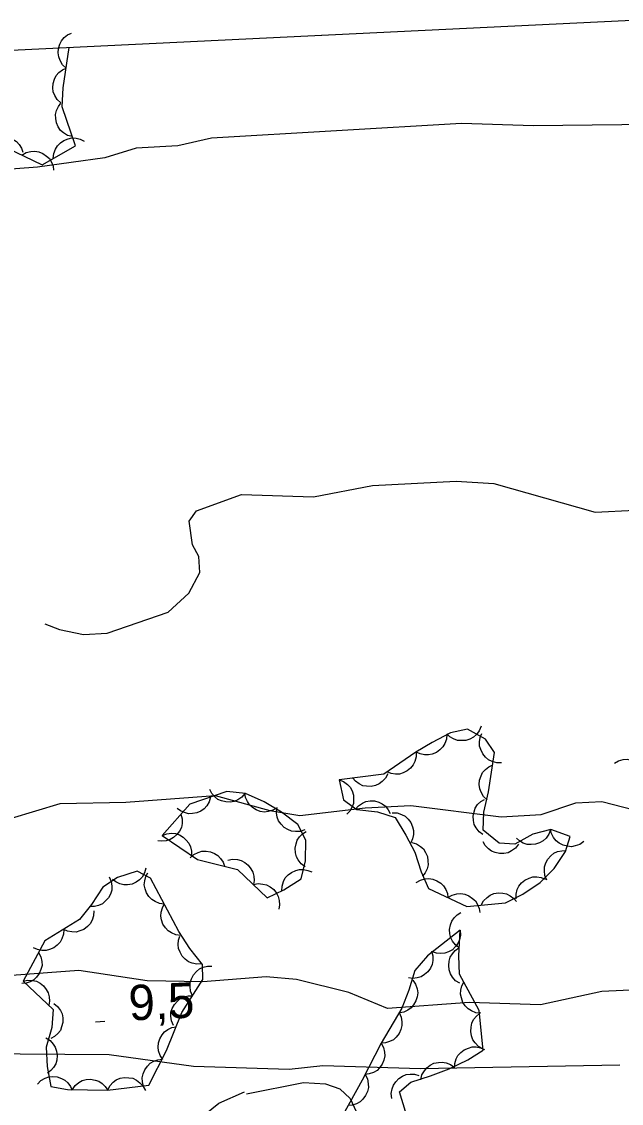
# Model space of a CAD drawing. Extents: x 336540 to 340074, y 5572036 to 5573747.
# Drawn here: x 337298.5 to 337349.5, y 5573504.7 to 5573596.5 of the extents above; entities that cross this region are included whole.
import ezdxf

# ---------------------------------------------------------------- set-up
doc = ezdxf.new("R2010")
doc.units = 0
for name, color, linetype in [('Niveau 2', 7, 'Continuous'), ('Niveau 3', 7, 'Continuous'), ('Niveau 44', 7, 'Continuous'), ('Niveau 60', 7, 'Continuous')]:
    doc.layers.add(name, color=color, linetype=linetype)

msp = doc.modelspace()

# ---------------------------------------------------------------- linework, layer by layer
at = {"layer": 'Niveau 2'}
for points in [[(337354.51, 5573587.85), (337342, 5573587.7), (337335.9, 5573587.9), (337314.64, 5573586.65), (337311.78, 5573586), (337308.24, 5573585.81), (337305.58, 5573584.99), (337299.86, 5573584.2), (337293.1, 5573583.67), (337290.38, 5573584.03), (337285.32, 5573583.77), (337276.91, 5573582.66), (337269.42, 5573580.41), (337260.2, 5573578.92), (337254.35, 5573577.08), (337250, 5573576.36), (337246.46, 5573576.18), (337241.43, 5573574.88), (337239.13, 5573573.59), (337233.14, 5573571.41), (337227.79, 5573570.13), (337225.27, 5573570)], [(337300.47, 5573545.41), (337301.72, 5573544.91), (337303.76, 5573544.49), (337305.79, 5573544.6), (337310.95, 5573546.39), (337312.72, 5573548.01), (337313.65, 5573549.77), (337313.57, 5573551.11), (337313.02, 5573552.11), (337312.74, 5573554.13), (337313.37, 5573555), (337317.19, 5573556.39), (337323.31, 5573556.2), (337328.33, 5573557.14), (337335.43, 5573557.51), (337338.64, 5573557.32), (337347.24, 5573554.9), (337350.61, 5573555.06)], [(337297.64, 5573528.91), (337301.79, 5573530.15), (337307.36, 5573530.26), (337314.95, 5573530.83), (337319.59, 5573529.54), (337322.15, 5573529.14), (337327.7, 5573529.77)], [(337327.7, 5573529.77), (337331.59, 5573529.98), (337339.27, 5573529.01), (337342.66, 5573529.2), (337345.61, 5573530.2), (337347.81, 5573530.31), (337350.57, 5573529.61)], [(337352.03, 5573514.39), (337347.81, 5573514.18), (337342.61, 5573513.06), (337336.53, 5573513.26), (337329.61, 5573512.73), (337326.31, 5573514.1), (337321.86, 5573515.21), (337319.3, 5573515.43), (337313.91, 5573514.99), (337309.17, 5573515.09), (337303.37, 5573515.97), (337296.12, 5573515.42)], [(337349.33, 5573507.92), (337332.4, 5573507.6), (337324.11, 5573507.86), (337321.23, 5573507.55), (337313.1, 5573507.81), (337305.95, 5573508.8), (337294.59, 5573508.9), (337288.85, 5573508.43), (337285.18, 5573507.74), (337272.69, 5573506.91), (337255.23, 5573504.32), (337251.16, 5573504.29), (337246.96, 5573503.56), (337243.88, 5573504.24), (337238.67, 5573503.81), (337237.66, 5573503.42), (337231.92, 5573503.12)], [(337317.63, 5573505.5), (337322.47, 5573506.44), (337324.34, 5573506.34), (337325.55, 5573505.91), (337326.43, 5573505.1), (337327.41, 5573502.95)], [(337311.71, 5573501.8), (337315.28, 5573504.7), (337317.44, 5573505.66)]]:
    msp.add_lwpolyline(points, dxfattribs=at)
at = {"layer": 'Niveau 3'}
msp.add_line((337304.79, 5573511.61), (337305.59, 5573511.65), dxfattribs=at)
at = {"layer": 'Niveau 44'}
for points in [[(337302.3, 5573592.61), (337301.99, 5573592.89), (337301.78, 5573593.24), (337301.66, 5573593.55), (337301.62, 5573593.9), (337301.64, 5573594.27), (337301.76, 5573594.63), (337301.9, 5573594.93), (337302.13, 5573595.19), (337302.42, 5573595.42), (337302.75, 5573595.58)], [(337297.26, 5573585.83), (337300.25, 5573584.39), (337303.09, 5573585.99), (337301.95, 5573589.3), (337302.04, 5573590.93), (337302.56, 5573594.34)], [(337301.84, 5573589.64), (337301.54, 5573589.93), (337301.33, 5573590.28), (337301.2, 5573590.58), (337301.17, 5573590.93), (337301.19, 5573591.3), (337301.31, 5573591.67), (337301.44, 5573591.96), (337301.68, 5573592.22), (337301.97, 5573592.46), (337302.3, 5573592.61)], [(337302.82, 5573586.78), (337302.42, 5573586.89), (337302.07, 5573587.1), (337301.82, 5573587.31), (337301.62, 5573587.6), (337301.47, 5573587.94), (337301.41, 5573588.32), (337301.39, 5573588.65), (337301.48, 5573588.99), (337301.63, 5573589.33), (337301.84, 5573589.61)], [(337295.73, 5573586.26), (337296.05, 5573586.53), (337296.42, 5573586.69), (337296.74, 5573586.78), (337297.09, 5573586.77), (337297.45, 5573586.71), (337297.8, 5573586.54), (337298.08, 5573586.37), (337298.31, 5573586.11), (337298.5, 5573585.79), (337298.62, 5573585.45)], [(337301.2, 5573584.93), (337301.24, 5573585.34), (337301.39, 5573585.72), (337301.55, 5573586.01), (337301.8, 5573586.25), (337302.1, 5573586.46), (337302.46, 5573586.59), (337302.78, 5573586.67), (337303.13, 5573586.65), (337303.49, 5573586.56), (337303.82, 5573586.4)], [(337298.53, 5573585.22), (337298.89, 5573585.43), (337299.29, 5573585.52), (337299.62, 5573585.55), (337299.96, 5573585.49), (337300.31, 5573585.36), (337300.62, 5573585.13), (337300.87, 5573584.92), (337301.05, 5573584.62), (337301.18, 5573584.27), (337301.23, 5573583.92)], [(337325.48, 5573532.16), (337325.87, 5573530.47), (337327, 5573529.63), (337328.75, 5573529.43), (337330.25, 5573528.96), (337331.17, 5573527.47), (337331.93, 5573526), (337332.47, 5573524.33), (337333.07, 5573522.94), (337336.35, 5573521.4), (337339.64, 5573521.72), (337341.11, 5573522.44), (337342.56, 5573523.43), (337343.77, 5573524.62), (337344.73, 5573526.08), (337345.12, 5573527.34), (337343.49, 5573527.93), (337341.94, 5573527.55), (337340.41, 5573526.7), (337339.08, 5573526.79), (337337.73, 5573527.89), (337337.79, 5573529.42), (337338.18, 5573531.13), (337338.7, 5573534.48), (337337.93, 5573535.62), (337336.4, 5573536.46), (337334.95, 5573536.14), (337333.4, 5573535.32), (337332.02, 5573534.51), (337329.29, 5573532.64), (337325.48, 5573532.16)], [(337334.63, 5573536.04), (337334.6, 5573535.62), (337334.46, 5573535.24), (337334.3, 5573534.95), (337334.06, 5573534.7), (337333.75, 5573534.49), (337333.4, 5573534.35), (337333.08, 5573534.27), (337332.73, 5573534.29), (337332.37, 5573534.37), (337332.04, 5573534.52)], [(337337.56, 5573536.72), (337337.4, 5573536.33), (337337.15, 5573536.01), (337336.91, 5573535.78), (337336.6, 5573535.62), (337336.25, 5573535.51), (337335.86, 5573535.49), (337335.54, 5573535.51), (337335.21, 5573535.63), (337334.89, 5573535.82), (337334.63, 5573536.07)], [(337339.3, 5573533.6), (337338.88, 5573533.6), (337338.49, 5573533.72), (337338.19, 5573533.85), (337337.92, 5573534.08), (337337.69, 5573534.37), (337337.53, 5573534.72), (337337.43, 5573535.03), (337337.43, 5573535.38), (337337.48, 5573535.75), (337337.62, 5573536.08)], [(337332.04, 5573534.52), (337332.04, 5573534.11), (337331.93, 5573533.72), (337331.79, 5573533.42), (337331.56, 5573533.15), (337331.28, 5573532.91), (337330.93, 5573532.75), (337330.62, 5573532.65), (337330.27, 5573532.64), (337329.9, 5573532.7), (337329.57, 5573532.83)], [(337338.08, 5573530.46), (337337.77, 5573530.75), (337337.57, 5573531.1), (337337.44, 5573531.4), (337337.4, 5573531.75), (337337.43, 5573532.12), (337337.55, 5573532.49), (337337.68, 5573532.78), (337337.92, 5573533.04), (337338.21, 5573533.27), (337338.54, 5573533.43)], [(337348.88, 5573533.57), (337349.24, 5573533.78), (337349.64, 5573533.87), (337349.96, 5573533.9), (337350.31, 5573533.83), (337350.65, 5573533.7), (337350.97, 5573533.48), (337351.21, 5573533.26), (337351.39, 5573532.96), (337351.52, 5573532.61), (337351.57, 5573532.25)], [(337329.62, 5573532.68), (337329.43, 5573532.31), (337329.15, 5573532.02), (337328.89, 5573531.81), (337328.57, 5573531.68), (337328.21, 5573531.6), (337327.82, 5573531.62), (337327.5, 5573531.66), (337327.18, 5573531.82), (337326.88, 5573532.04), (337326.64, 5573532.31)], [(337325.48, 5573532.16), (337325.87, 5573532.01), (337326.19, 5573531.76), (337326.42, 5573531.52), (337326.59, 5573531.21), (337326.7, 5573530.86), (337326.72, 5573530.48), (337326.71, 5573530.15), (337326.58, 5573529.82), (337326.4, 5573529.5), (337326.15, 5573529.24)], [(337310.45, 5573527.43), (337313.44, 5573525.39), (337316.85, 5573524.55), (337319.36, 5573522.14), (337320.78, 5573522.82), (337322.26, 5573523.76), (337322.62, 5573525.27), (337322.67, 5573527.03), (337321.99, 5573528.35), (337320.6, 5573529.41), (337319.12, 5573530.28), (337317.52, 5573531), (337315.94, 5573531.17), (337312.8, 5573530.1), (337310.45, 5573527.43)], [(337314.56, 5573530.7), (337314.45, 5573530.3), (337314.24, 5573529.95), (337314.03, 5573529.7), (337313.73, 5573529.5), (337313.39, 5573529.36), (337313.02, 5573529.29), (337312.69, 5573529.28), (337312.35, 5573529.37), (337312.01, 5573529.52), (337311.72, 5573529.73)], [(337317.48, 5573531), (337317.21, 5573530.69), (337316.87, 5573530.46), (337316.57, 5573530.32), (337316.22, 5573530.27), (337315.85, 5573530.28), (337315.48, 5573530.38), (337315.18, 5573530.5), (337314.91, 5573530.73), (337314.66, 5573531.01), (337314.49, 5573531.33)], [(337320.22, 5573529.79), (337319.86, 5573529.57), (337319.47, 5573529.46), (337319.14, 5573529.42), (337318.79, 5573529.48), (337318.44, 5573529.6), (337318.13, 5573529.82), (337317.88, 5573530.02), (337317.69, 5573530.32), (337317.54, 5573530.66), (337317.48, 5573531.02)], [(337322.58, 5573527.9), (337322.18, 5573527.77), (337321.77, 5573527.76), (337321.44, 5573527.79), (337321.12, 5573527.93), (337320.81, 5573528.12), (337320.55, 5573528.4), (337320.35, 5573528.67), (337320.23, 5573529), (337320.17, 5573529.36), (337320.19, 5573529.72)], [(337326.86, 5573529.65), (337327.13, 5573529.96), (337327.47, 5573530.18), (337327.77, 5573530.32), (337328.12, 5573530.37), (337328.49, 5573530.36), (337328.86, 5573530.26), (337329.16, 5573530.13), (337329.43, 5573529.91), (337329.67, 5573529.62), (337329.84, 5573529.31)], [(337337.71, 5573527.5), (337337.38, 5573527.75), (337337.13, 5573528.07), (337336.97, 5573528.36), (337336.9, 5573528.71), (337336.88, 5573529.07), (337336.96, 5573529.45), (337337.06, 5573529.76), (337337.26, 5573530.05), (337337.53, 5573530.31), (337337.83, 5573530.5)], [(337312.05, 5573529.25), (337312.15, 5573528.84), (337312.14, 5573528.44), (337312.08, 5573528.11), (337311.92, 5573527.8), (337311.7, 5573527.5), (337311.41, 5573527.26), (337311.13, 5573527.08), (337310.79, 5573526.99), (337310.42, 5573526.95), (337310.07, 5573526.99)], [(337330, 5573529.36), (337330.42, 5573529.35), (337330.8, 5573529.21), (337331.1, 5573529.06), (337331.35, 5573528.82), (337331.57, 5573528.53), (337331.72, 5573528.17), (337331.81, 5573527.86), (337331.8, 5573527.5), (337331.72, 5573527.14), (337331.58, 5573526.81)], [(337322.61, 5573524.78), (337322.27, 5573525.02), (337322.02, 5573525.35), (337321.86, 5573525.63), (337321.78, 5573525.97), (337321.75, 5573526.34), (337321.83, 5573526.72), (337321.93, 5573527.03), (337322.13, 5573527.32), (337322.39, 5573527.58), (337322.69, 5573527.78)], [(337343.46, 5573527.92), (337343.32, 5573527.53), (337343.07, 5573527.21), (337342.84, 5573526.97), (337342.53, 5573526.8), (337342.18, 5573526.69), (337341.8, 5573526.66), (337341.47, 5573526.67), (337341.14, 5573526.79), (337340.81, 5573526.97), (337340.55, 5573527.21)], [(337346.28, 5573526.92), (337345.94, 5573526.67), (337345.56, 5573526.54), (337345.24, 5573526.47), (337344.89, 5573526.51), (337344.53, 5573526.6), (337344.2, 5573526.79), (337343.93, 5573526.98), (337343.72, 5573527.26), (337343.55, 5573527.59), (337343.46, 5573527.94)], [(337310.45, 5573527.43), (337310.84, 5573527.58), (337311.24, 5573527.62), (337311.57, 5573527.6), (337311.91, 5573527.48), (337312.23, 5573527.3), (337312.5, 5573527.04), (337312.71, 5573526.79), (337312.85, 5573526.46), (337312.93, 5573526.1), (337312.93, 5573525.74)], [(337340.72, 5573526.68), (337340.47, 5573526.35), (337340.14, 5573526.12), (337339.84, 5573525.96), (337339.5, 5573525.9), (337339.13, 5573525.89), (337338.76, 5573525.98), (337338.45, 5573526.09), (337338.17, 5573526.3), (337337.91, 5573526.57), (337337.73, 5573526.88)], [(337312.84, 5573525.54), (337313.15, 5573525.82), (337313.52, 5573525.99), (337313.83, 5573526.09), (337314.18, 5573526.1), (337314.55, 5573526.04), (337314.9, 5573525.89), (337315.18, 5573525.73), (337315.42, 5573525.47), (337315.63, 5573525.16), (337315.75, 5573524.82)], [(337331.66, 5573526.84), (337332.06, 5573526.72), (337332.4, 5573526.5), (337332.65, 5573526.29), (337332.84, 5573525.99), (337332.99, 5573525.65), (337333.04, 5573525.27), (337333.05, 5573524.94), (337332.96, 5573524.6), (337332.8, 5573524.27), (337332.58, 5573523.98)], [(337343.13, 5573523.64), (337342.97, 5573524.03), (337342.93, 5573524.43), (337342.94, 5573524.76), (337343.05, 5573525.1), (337343.22, 5573525.42), (337343.49, 5573525.7), (337343.73, 5573525.92), (337344.06, 5573526.06), (337344.42, 5573526.14), (337344.78, 5573526.15)], [(337316.03, 5573525.33), (337316.44, 5573525.42), (337316.85, 5573525.39), (337317.17, 5573525.32), (337317.48, 5573525.15), (337317.77, 5573524.91), (337317.99, 5573524.61), (337318.16, 5573524.32), (337318.24, 5573523.98), (337318.26, 5573523.61), (337318.2, 5573523.26)], [(337298.63, 5573515.05), (337301.2, 5573512.66), (337301.07, 5573511.12), (337300.6, 5573509.44), (337300.68, 5573507.82), (337301, 5573506.11), (337302.4, 5573505.86), (337305.8, 5573505.81), (337309.31, 5573506.22), (337310.81, 5573509.16), (337312.12, 5573512.41), (337313.92, 5573515.19), (337313.87, 5573516.47), (337312.79, 5573517.84), (337311.86, 5573519.28), (337309.47, 5573523.81), (337308.32, 5573524.4), (337306.66, 5573523.85), (337305.4, 5573523.04), (337304.45, 5573521.57), (337303.43, 5573520.29), (337300.49, 5573518.48), (337298.63, 5573515.05)], [(337309.07, 5573524.65), (337308.95, 5573524.25), (337308.74, 5573523.9), (337308.52, 5573523.65), (337308.23, 5573523.46), (337307.89, 5573523.31), (337307.51, 5573523.25), (337307.18, 5573523.24), (337306.84, 5573523.33), (337306.51, 5573523.48), (337306.22, 5573523.7)], [(337310.63, 5573521.6), (337310.22, 5573521.65), (337309.85, 5573521.81), (337309.56, 5573521.98), (337309.32, 5573522.24), (337309.12, 5573522.55), (337309, 5573522.91), (337308.93, 5573523.23), (337308.97, 5573523.58), (337309.07, 5573523.94), (337309.23, 5573524.26)], [(337320.62, 5573522.72), (337320.64, 5573523.14), (337320.76, 5573523.52), (337320.91, 5573523.82), (337321.15, 5573524.08), (337321.44, 5573524.3), (337321.8, 5573524.45), (337322.11, 5573524.55), (337322.46, 5573524.54), (337322.83, 5573524.47), (337323.16, 5573524.33)], [(337305.96, 5573523.91), (337306.13, 5573523.52), (337306.17, 5573523.12), (337306.16, 5573522.79), (337306.05, 5573522.46), (337305.88, 5573522.13), (337305.62, 5573521.85), (337305.38, 5573521.63), (337305.05, 5573521.49), (337304.69, 5573521.4), (337304.33, 5573521.39)], [(337318.2, 5573523.26), (337318.61, 5573523.34), (337319.01, 5573523.31), (337319.33, 5573523.24), (337319.64, 5573523.07), (337319.93, 5573522.84), (337320.16, 5573522.53), (337320.32, 5573522.25), (337320.4, 5573521.9), (337320.42, 5573521.53), (337320.36, 5573521.18)], [(337332.03, 5573523.43), (337332.39, 5573523.64), (337332.78, 5573523.74), (337333.11, 5573523.78), (337333.46, 5573523.71), (337333.8, 5573523.59), (337334.12, 5573523.37), (337334.36, 5573523.15), (337334.55, 5573522.85), (337334.69, 5573522.51), (337334.74, 5573522.15)], [(337340.52, 5573522.04), (337340.52, 5573522.45), (337340.63, 5573522.84), (337340.77, 5573523.14), (337341, 5573523.41), (337341.28, 5573523.64), (337341.63, 5573523.8), (337341.94, 5573523.91), (337342.29, 5573523.91), (337342.66, 5573523.86), (337343, 5573523.73)], [(337334.74, 5573522.15), (337335.1, 5573522.37), (337335.5, 5573522.47), (337335.83, 5573522.5), (337336.17, 5573522.44), (337336.52, 5573522.31), (337336.83, 5573522.09), (337337.08, 5573521.88), (337337.26, 5573521.58), (337337.4, 5573521.23), (337337.46, 5573520.88)], [(337337.57, 5573521.52), (337337.77, 5573521.89), (337338.06, 5573522.17), (337338.32, 5573522.37), (337338.65, 5573522.49), (337339.02, 5573522.56), (337339.4, 5573522.53), (337339.72, 5573522.48), (337340.03, 5573522.31), (337340.33, 5573522.09), (337340.56, 5573521.81)], [(337312.03, 5573518.95), (337311.62, 5573518.99), (337311.25, 5573519.15), (337310.96, 5573519.32), (337310.72, 5573519.58), (337310.52, 5573519.89), (337310.4, 5573520.26), (337310.33, 5573520.58), (337310.37, 5573520.93), (337310.47, 5573521.29), (337310.63, 5573521.6)], [(337304.64, 5573521.04), (337304.62, 5573520.62), (337304.49, 5573520.23), (337304.34, 5573519.94), (337304.1, 5573519.69), (337303.8, 5573519.46), (337303.44, 5573519.32), (337303.13, 5573519.23), (337302.78, 5573519.24), (337302.41, 5573519.31), (337302.09, 5573519.46)], [(337335.7, 5573517.88), (337335.37, 5573518.13), (337335.12, 5573518.46), (337334.97, 5573518.75), (337334.89, 5573519.09), (337334.88, 5573519.46), (337334.96, 5573519.83), (337335.06, 5573520.14), (337335.27, 5573520.43), (337335.53, 5573520.69), (337335.84, 5573520.88)], [(337302.09, 5573519.46), (337302.07, 5573519.05), (337301.93, 5573518.66), (337301.78, 5573518.37), (337301.54, 5573518.11), (337301.24, 5573517.89), (337300.89, 5573517.75), (337300.58, 5573517.66), (337300.22, 5573517.67), (337299.86, 5573517.74), (337299.53, 5573517.89)], [(337313.82, 5573516.54), (337313.4, 5573516.51), (337313, 5573516.6), (337312.69, 5573516.71), (337312.41, 5573516.92), (337312.16, 5573517.19), (337311.98, 5573517.53), (337311.85, 5573517.83), (337311.82, 5573518.18), (337311.85, 5573518.55), (337311.96, 5573518.89)], [(337335.77, 5573519.39), (337332.99, 5573517.21), (337331.93, 5573515.96), (337331.42, 5573514.29), (337330.81, 5573512.76), (337329.06, 5573509.79), (337327.45, 5573506.66), (337325.79, 5573503.69)], [(337331.12, 5573504), (337330.62, 5573505.66), (337331.59, 5573506.49), (337333.26, 5573507.01), (337334.84, 5573507.62), (337336.43, 5573508.37), (337337.72, 5573509.19), (337337.4, 5573512.58), (337335.72, 5573515.66), (337335.67, 5573517.22), (337335.77, 5573519.39)], [(337335.77, 5573519.39), (337335.8, 5573518.97), (337335.71, 5573518.58), (337335.59, 5573518.27), (337335.38, 5573517.99), (337335.11, 5573517.73), (337334.77, 5573517.55), (337334.47, 5573517.43), (337334.12, 5573517.4), (337333.75, 5573517.43), (337333.41, 5573517.54)], [(337335.74, 5573514.88), (337335.39, 5573515.1), (337335.13, 5573515.41), (337334.94, 5573515.69), (337334.84, 5573516.02), (337334.8, 5573516.39), (337334.85, 5573516.77), (337334.93, 5573517.09), (337335.11, 5573517.39), (337335.36, 5573517.67), (337335.65, 5573517.88)], [(337299.95, 5573517.49), (337300.15, 5573517.12), (337300.22, 5573516.72), (337300.24, 5573516.39), (337300.15, 5573516.05), (337300.01, 5573515.71), (337299.77, 5573515.41), (337299.54, 5573515.17), (337299.23, 5573515.01), (337298.88, 5573514.89), (337298.52, 5573514.85)], [(337333.33, 5573517.62), (337333.45, 5573517.21), (337333.44, 5573516.81), (337333.39, 5573516.48), (337333.24, 5573516.16), (337333.02, 5573515.86), (337332.73, 5573515.62), (337332.46, 5573515.43), (337332.12, 5573515.33), (337331.75, 5573515.29), (337331.39, 5573515.33)], [(337313.03, 5573513.82), (337312.87, 5573514.2), (337312.83, 5573514.61), (337312.83, 5573514.94), (337312.94, 5573515.27), (337313.12, 5573515.6), (337313.38, 5573515.88), (337313.62, 5573516.1), (337313.94, 5573516.24), (337314.3, 5573516.33), (337314.66, 5573516.34)], [(337298.63, 5573515.05), (337299.04, 5573515.14), (337299.44, 5573515.12), (337299.77, 5573515.05), (337300.08, 5573514.88), (337300.37, 5573514.66), (337300.6, 5573514.35), (337300.77, 5573514.07), (337300.85, 5573513.73), (337300.88, 5573513.36), (337300.83, 5573513.01)], [(337331.76, 5573515.14), (337331.99, 5573514.8), (337332.12, 5573514.41), (337332.17, 5573514.08), (337332.13, 5573513.73), (337332.02, 5573513.38), (337331.82, 5573513.05), (337331.62, 5573512.79), (337331.34, 5573512.59), (337331, 5573512.43), (337330.65, 5573512.36)], [(337337.53, 5573512.34), (337337.11, 5573512.38), (337336.74, 5573512.54), (337336.45, 5573512.7), (337336.21, 5573512.96), (337336.01, 5573513.26), (337335.88, 5573513.63), (337335.81, 5573513.95), (337335.84, 5573514.3), (337335.93, 5573514.66), (337336.09, 5573514.98)], [(337301.24, 5573513.17), (337301.57, 5573512.91), (337301.8, 5573512.57), (337301.94, 5573512.27), (337302.01, 5573511.93), (337302.01, 5573511.56), (337301.91, 5573511.19), (337301.8, 5573510.88), (337301.58, 5573510.6), (337301.3, 5573510.35), (337300.99, 5573510.18)], [(337311.4, 5573511.3), (337311.24, 5573511.68), (337311.19, 5573512.09), (337311.2, 5573512.42), (337311.31, 5573512.75), (337311.49, 5573513.08), (337311.75, 5573513.36), (337311.99, 5573513.58), (337312.31, 5573513.72), (337312.67, 5573513.81), (337313.03, 5573513.82)], [(337330.59, 5573512.39), (337330.77, 5573512.01), (337330.83, 5573511.61), (337330.83, 5573511.28), (337330.74, 5573510.94), (337330.58, 5573510.6), (337330.33, 5573510.31), (337330.1, 5573510.08), (337329.78, 5573509.93), (337329.43, 5573509.82), (337329.07, 5573509.8)], [(337337.71, 5573509.32), (337337.34, 5573509.52), (337337.06, 5573509.81), (337336.86, 5573510.08), (337336.74, 5573510.41), (337336.67, 5573510.77), (337336.7, 5573511.15), (337336.76, 5573511.48), (337336.92, 5573511.79), (337337.15, 5573512.08), (337337.43, 5573512.31)], [(337310.5, 5573508.4), (337310.27, 5573508.75), (337310.15, 5573509.14), (337310.1, 5573509.46), (337310.14, 5573509.81), (337310.25, 5573510.16), (337310.45, 5573510.49), (337310.65, 5573510.75), (337310.94, 5573510.95), (337311.27, 5573511.11), (337311.63, 5573511.18)], [(337300.56, 5573510.24), (337300.92, 5573510.02), (337301.19, 5573509.72), (337301.37, 5573509.45), (337301.48, 5573509.11), (337301.53, 5573508.74), (337301.49, 5573508.36), (337301.41, 5573508.05), (337301.23, 5573507.74), (337301, 5573507.46), (337300.71, 5573507.24)], [(337329.07, 5573509.8), (337329.27, 5573509.43), (337329.35, 5573509.04), (337329.37, 5573508.71), (337329.3, 5573508.36), (337329.16, 5573508.02), (337328.93, 5573507.71), (337328.71, 5573507.48), (337328.4, 5573507.3), (337328.05, 5573507.18), (337327.69, 5573507.13)], [(337335.3, 5573507.65), (337335.31, 5573508.07), (337335.44, 5573508.46), (337335.59, 5573508.75), (337335.83, 5573509.01), (337336.12, 5573509.23), (337336.47, 5573509.38), (337336.79, 5573509.48), (337337.14, 5573509.47), (337337.5, 5573509.41), (337337.83, 5573509.26)], [(337309.07, 5573505.76), (337308.87, 5573506.12), (337308.79, 5573506.52), (337308.76, 5573506.85), (337308.84, 5573507.2), (337308.98, 5573507.54), (337309.21, 5573507.85), (337309.43, 5573508.09), (337309.73, 5573508.26), (337310.08, 5573508.39), (337310.44, 5573508.43)], [(337332.43, 5573506.69), (337332.53, 5573507.1), (337332.73, 5573507.45), (337332.93, 5573507.71), (337333.22, 5573507.92), (337333.55, 5573508.08), (337333.92, 5573508.16), (337334.25, 5573508.19), (337334.59, 5573508.11), (337334.94, 5573507.98), (337335.23, 5573507.77)], [(337299.86, 5573506.31), (337300.15, 5573506.61), (337300.5, 5573506.81), (337300.81, 5573506.93), (337301.16, 5573506.96), (337301.53, 5573506.93), (337301.89, 5573506.8), (337302.18, 5573506.65), (337302.44, 5573506.41), (337302.66, 5573506.12), (337302.81, 5573505.79)], [(337302.82, 5573505.85), (337303.06, 5573506.2), (337303.38, 5573506.45), (337303.66, 5573506.62), (337304, 5573506.7), (337304.37, 5573506.73), (337304.75, 5573506.66), (337305.06, 5573506.56), (337305.35, 5573506.37), (337305.62, 5573506.11), (337305.82, 5573505.81)], [(337305.82, 5573505.81), (337306.01, 5573506.18), (337306.29, 5573506.47), (337306.55, 5573506.68), (337306.88, 5573506.81), (337307.24, 5573506.88), (337307.62, 5573506.86), (337307.95, 5573506.81), (337308.26, 5573506.65), (337308.56, 5573506.43), (337308.8, 5573506.16)], [(337327.71, 5573507.12), (337327.9, 5573506.75), (337327.97, 5573506.35), (337327.98, 5573506.02), (337327.89, 5573505.68), (337327.74, 5573505.34), (337327.5, 5573505.04), (337327.27, 5573504.81), (337326.96, 5573504.65), (337326.6, 5573504.54), (337326.25, 5573504.51)], [(337329.97, 5573505.1), (337329.92, 5573505.52), (337329.99, 5573505.92), (337330.1, 5573506.23), (337330.3, 5573506.52), (337330.55, 5573506.78), (337330.88, 5573506.98), (337331.18, 5573507.12), (337331.53, 5573507.16), (337331.9, 5573507.15), (337332.25, 5573507.05)]]:
    msp.add_lwpolyline(points, dxfattribs=at)
at = {"layer": 'Niveau 60'}
msp.add_lwpolyline([(339458.94, 5573698.73), (339531.5, 5572199.65), (336635.22, 5572059.46), (336562.66, 5573558.54), (339458.94, 5573698.73)], dxfattribs=at)

# ---------------------------------------------------------------- texts
at = {"layer": 'Niveau 3'}
msp.add_text('9,5    ', height=3, rotation=2.7712, dxfattribs=at).set_placement((337307.67, 5573511.71))

doc.saveas('drawing.dxf')
